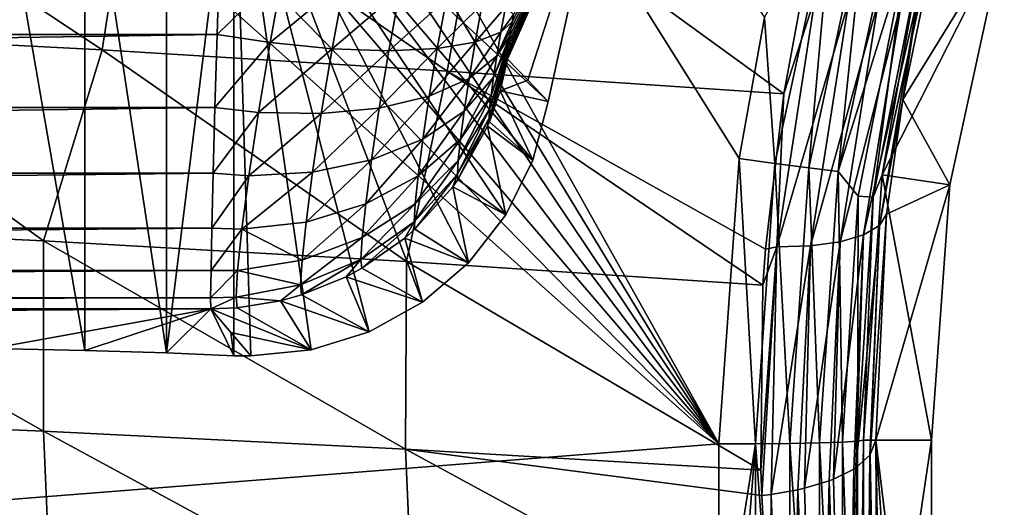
# Model space of a CAD drawing. Header units: metres. Extents: x -109 to 109, y -63 to 140.
# Tile 294 of 480: x 18.43 to 26.6, y 4.74 to 8.79. Entities that reach past the tile are written whole.
import ezdxf

# ---------------------------------------------------------------- set-up
doc = ezdxf.new("R2010")
doc.units = ezdxf.units.M
doc.layers.add('solid_502308_SW0001', color=7, linetype='CONTINUOUS')

msp = doc.modelspace()

# ---------------------------------------------------------------- linework, layer by layer
at = {"layer": 'solid_502308_SW0001'}
for points in [[(10.340969, 28.17944, -17.962326), (10.498093, 29.799944, -18.003954), (24.23427, 5.269184, -17.373793)], [(10.498093, 29.799944, -18.003954), (24.40147, 7.638824, -17.434666), (24.23427, 5.269184, -17.373793)], [(10.498093, 29.799944, -18.003954), (24.612011, 8.81212, -17.464806), (24.40147, 7.638824, -17.434666)], [(9.935133, 26.602522, -17.921816), (10.340969, 28.17944, -17.962326), (24.23427, 5.269184, -17.373793)], [(9.290736, 25.108032, -17.883425), (9.935133, 26.602522, -17.921816), (24.23427, 5.269184, -17.373793)], [(8.423227, 23.731112, -17.848055), (9.290736, 25.108032, -17.883425), (24.23427, 5.269184, -17.373793)], [(7.352897, 22.504335, -17.81654), (8.423227, 23.731112, -17.848055), (24.23427, 5.269184, -17.373793)], [(6.106048, 21.457977, -17.78966), (7.352897, 22.504335, -17.81654), (24.23427, 5.269184, -17.373793)], [(6.106048, 21.457977, -17.78966), (24.23427, 5.269184, -17.373793), (-24.237686, 1.46148, -17.275978)], [(18.196262, 10.502916, -1.791818), (18.972191, 6.046119, -1.320671), (18.195894, 6.062578, -1.792003)], [(18.196262, 10.502916, -1.791818), (18.972641, 10.512795, -1.320373), (18.972191, 6.046119, -1.320671)], [(18.972641, 10.512795, -1.320373), (19.650181, 6.025038, -0.717003), (18.972191, 6.046119, -1.320671)], [(18.972641, 10.512795, -1.320373), (19.650854, 10.525447, -0.716324), (19.650181, 6.025038, -0.717003)], [(20.208324, 10.540458), (20.208324, 6), (19.650181, 6.025038, -0.717003)], [(19.650854, 10.525447, -0.716324), (20.208324, 10.540458), (19.650181, 6.025038, -0.717003)], [(20.348932, 6), (20.208324, 6), (20.208324, 10.540458)], [(20.851301, 6.051015), (20.348932, 6), (20.208324, 10.540458)], [(22.689974, 7.625578), (20.208324, 10.540458), (22.817688, 8.114251)], [(23.307041, 10.33764), (22.817688, 8.114251), (20.208324, 10.540458)], [(22.467024, 7.17314), (20.208324, 10.540458), (22.689974, 7.625578)], [(22.157492, 6.774454), (20.208324, 10.540458), (22.467024, 7.17314)], [(21.774225, 6.446239), (20.208324, 10.540458), (22.157492, 6.774454)], [(21.332651, 6.201712), (20.208324, 10.540458), (21.774225, 6.446239)], [(20.851301, 6.051015), (20.208324, 10.540458), (21.332651, 6.201712)], [(16.224001, 8.691222, 16.635551), (19.11552, 8.541694, 16.308931), (16.43251, 10.323588, 16.865856)], [(19.11552, 8.541694, 16.308931), (19.367168, 10.171321, 16.612806), (16.43251, 10.323588, 16.865856)], [(23.307041, 10.33764), (22.478783, 8.493583, -11.339817), (22.478153, 8.474111, -11.262599)], [(23.307041, 10.33764), (22.478153, 8.474111, -11.262599), (22.479568, 8.465778, -11.182203)], [(23.307041, 10.33764), (22.4814, 8.523242, -11.411699), (22.478783, 8.493583, -11.339817)], [(23.307041, 10.33764), (22.479568, 8.465778, -11.182203), (22.648014, 8.289833, -5.591099)], [(23.307041, 10.33764), (22.485889, 8.561728, -11.47621), (22.4814, 8.523242, -11.411699)], [(23.307041, 10.33764), (22.492071, 8.607463, -11.531947), (22.485889, 8.561728, -11.47621)], [(23.307041, 10.33764), (22.499737, 8.658857, -11.578205), (22.492071, 8.607463, -11.531947)], [(23.307041, 10.33764), (22.508747, 8.714854, -11.614839), (22.499737, 8.658857, -11.578205)], [(23.307041, 10.33764), (22.518887, 8.774041, -11.641505), (22.508747, 8.714854, -11.614839)], [(23.307041, 10.33764), (22.529884, 8.834795, -11.658064), (22.518887, 8.774041, -11.641505)], [(23.307041, 10.33764), (22.648014, 8.289833, -5.591099), (22.817688, 8.114251)], [(19.11552, 8.541694, 16.308931), (21.977892, 8.366802, 15.930319), (19.367168, 10.171321, 16.612806)], [(21.977892, 8.366802, 15.930319), (22.275297, 9.993217, 16.31949), (19.367168, 10.171321, 16.612806)], [(21.977892, 8.366802, 15.930319), (24.772799, 8.17615, 15.508511), (22.275297, 9.993217, 16.31949)], [(24.772799, 8.17615, 15.508511), (24.923447, 8.988998, 15.759519), (22.275297, 9.993217, 16.31949)], [(25.188829, 9.883539, -17.455381), (24.69837, 7.599824, -17.395651), (24.612011, 8.81212, -17.464806)], [(24.980232, 7.562506, -17.280787), (24.69837, 7.599824, -17.395651), (25.188829, 9.883539, -17.455381)], [(25.462484, 9.806396, -17.340513), (24.980232, 7.562506, -17.280787), (25.188829, 9.883539, -17.455381)], [(25.224321, 7.532339, -17.097639), (24.980232, 7.562506, -17.280787), (25.462484, 9.806396, -17.340513)], [(25.699755, 9.741655, -17.157364), (25.224321, 7.532339, -17.097639), (25.462484, 9.806396, -17.340513)], [(25.785141, 9.33479, -16.908072), (25.224321, 7.532339, -17.097639), (25.699755, 9.741655, -17.157364)], [(25.589102, 7.503107, -16.277054), (26.056866, 9.661557, -16.336794), (26.603354, 9.497779)], [(25.9072, 9.309397, -16.627913), (26.056866, 9.661557, -16.336794), (25.589102, 7.503107, -16.277054)], [(25.589102, 7.503107, -16.277054), (26.603354, 9.497779), (26.151529, 7.420859)], [(26.603354, 9.497779), (25.958927, 9.083093, 14.672961), (25.760725, 8.130168, 14.357044)], [(26.151529, 7.420859), (26.603354, 9.497779), (25.760725, 8.130168, 14.357044)], [(25.785141, 9.33479, -16.908072), (25.389654, 7.326826, -16.853121), (25.224321, 7.532339, -17.097639)], [(25.514008, 7.317765, -16.572966), (25.389654, 7.326826, -16.853121), (25.785141, 9.33479, -16.908072)], [(25.9072, 9.309397, -16.627913), (25.514008, 7.317765, -16.572966), (25.785141, 9.33479, -16.908072)], [(20.089565, 9.311624, -14.076515), (-20.089565, 9.311624, -14.076515), (-20.069481, 8.670369, -13.990245)], [(20.069481, 8.670369, -13.990245), (20.089565, 9.311624, -14.076515), (-20.069481, 8.670369, -13.990245)], [(20.621969, 9.209385, -14.014265), (20.089565, 9.311624, -14.076515), (20.069481, 8.670369, -13.990245)], [(25.9072, 9.309397, -16.627913), (25.589102, 7.503107, -16.277054), (25.514008, 7.317765, -16.572966)], [(20.509344, 8.602826, -13.932051), (20.621969, 9.209385, -14.014265), (20.069481, 8.670369, -13.990245)], [(20.509344, 8.602826, -13.932051), (21.129503, 9.115028, -13.835727), (20.621969, 9.209385, -14.014265)], [(21.02494, 8.551906, -13.759027), (21.129503, 9.115028, -13.835727), (20.509344, 8.602826, -13.932051)], [(21.02494, 8.551906, -13.759027), (21.587389, 9.033121, -13.549375), (21.129503, 9.115028, -13.835727)], [(25.88998, 9.00391, 14.954434), (25.760725, 8.130168, 14.357044), (25.958927, 9.083093, 14.672961)], [(21.494917, 8.535197, -13.481159), (21.587389, 9.033121, -13.549375), (21.02494, 8.551906, -13.759027)], [(21.494917, 8.535197, -13.481159), (21.973772, 8.967573, -13.168879), (21.587389, 9.033121, -13.549375)], [(25.88998, 9.00391, 14.954434), (25.754137, 8.958413, 15.220266), (25.435328, 7.00562, 14.551686)], [(25.566135, 7.082993, 14.29074), (25.88998, 9.00391, 14.954434), (25.435328, 7.00562, 14.551686)], [(25.566135, 7.082993, 14.29074), (25.760725, 8.130168, 14.357044), (25.88998, 9.00391, 14.954434)], [(21.896839, 8.553501, -13.111715), (21.973772, 8.967573, -13.168879), (21.494917, 8.535197, -13.481159)], [(21.896839, 8.553501, -13.111715), (22.270203, 8.921513, -12.712403), (21.973772, 8.967573, -13.168879)], [(22.211519, 8.605945, -12.66833), (22.270203, 8.921513, -12.712403), (21.896839, 8.553501, -13.111715)], [(22.211519, 8.605945, -12.66833), (22.462528, 8.897123, -12.201739), (22.270203, 8.921513, -12.712403)], [(24.715185, 6.906404, 15.0596), (25.034464, 8.979848, 15.737992), (24.772799, 8.17615, 15.508511)], [(25.312391, 8.945989, 15.624856), (25.034464, 8.979848, 15.737992), (24.715185, 6.906404, 15.0596)], [(24.995939, 6.914438, 14.948686), (25.312391, 8.945989, 15.624856), (24.715185, 6.906404, 15.0596)], [(25.034464, 8.979848, 15.737992), (24.923447, 8.988998, 15.759519), (24.772799, 8.17615, 15.508511)], [(25.557455, 8.938689, 15.448559), (25.312391, 8.945989, 15.624856), (24.995939, 6.914438, 14.948686)], [(25.241165, 6.948224, 14.77573), (25.557455, 8.938689, 15.448559), (24.995939, 6.914438, 14.948686)], [(25.754137, 8.958413, 15.220266), (25.557455, 8.938689, 15.448559), (25.241165, 6.948224, 14.77573)], [(25.435328, 7.00562, 14.551686), (25.754137, 8.958413, 15.220266), (25.241165, 6.948224, 14.77573)], [(22.423933, 8.690012, -12.172168), (22.462528, 8.897123, -12.201739), (22.211519, 8.605945, -12.66833)], [(22.529884, 8.834795, -11.658064), (22.462528, 8.897123, -12.201739), (22.423933, 8.690012, -12.172168)], [(22.518887, 8.774041, -11.641505), (22.529884, 8.834795, -11.658064), (22.423933, 8.690012, -12.172168)], [(22.518887, 8.774041, -11.641505), (22.423933, 8.690012, -12.172168), (22.390434, 8.492591, -12.095737)], [(22.508747, 8.714854, -11.614839), (22.518887, 8.774041, -11.641505), (22.390434, 8.492591, -12.095737)], [(24.69837, 7.599824, -17.395651), (24.40147, 7.638824, -17.434666), (24.612011, 8.81212, -17.464806)], [(20.069481, 8.670369, -13.990245), (-20.069481, 8.670369, -13.990245), (-20.051683, 8.062531, -13.768484)], [(20.051683, 8.062531, -13.768484), (20.069481, 8.670369, -13.990245), (-20.051683, 8.062531, -13.768484)], [(15.576977, 7.100218, 16.451691), (18.62748, 6.955705, 16.027887), (16.224001, 8.691222, 16.635551)], [(18.62748, 6.955705, 16.027887), (19.11552, 8.541694, 16.308931), (16.224001, 8.691222, 16.635551)], [(20.509344, 8.602826, -13.932051), (20.069481, 8.670369, -13.990245), (20.051683, 8.062531, -13.768484)], [(22.423933, 8.690012, -12.172168), (22.211519, 8.605945, -12.66833), (22.160681, 8.304583, -12.554252)], [(22.390434, 8.492591, -12.095737), (22.423933, 8.690012, -12.172168), (22.160681, 8.304583, -12.554252)], [(22.499737, 8.658857, -11.578205), (22.508747, 8.714854, -11.614839), (22.390434, 8.492591, -12.095737)], [(20.411877, 8.022644, -13.718999), (20.509344, 8.602826, -13.932051), (20.051683, 8.062531, -13.768484)], [(21.02494, 8.551906, -13.759027), (20.509344, 8.602826, -13.932051), (20.411877, 8.022644, -13.718999)], [(22.211519, 8.605945, -12.66833), (21.896839, 8.553501, -13.111715), (21.830242, 8.157741, -12.963661)], [(22.160681, 8.304583, -12.554252), (22.211519, 8.605945, -12.66833), (21.830242, 8.157741, -12.963661)], [(22.492071, 8.607463, -11.531947), (22.363298, 8.314332, -11.975665), (22.343361, 8.163931, -11.817489)], [(22.485889, 8.561728, -11.47621), (22.492071, 8.607463, -11.531947), (22.343361, 8.163931, -11.817489)], [(22.499737, 8.658857, -11.578205), (22.390434, 8.492591, -12.095737), (22.363298, 8.314332, -11.975665)], [(22.492071, 8.607463, -11.531947), (22.499737, 8.658857, -11.578205), (22.363298, 8.314332, -11.975665)], [(18.62748, 6.955705, 16.027887), (21.642588, 6.784461, 15.530437), (19.11552, 8.541694, 16.308931)], [(21.642588, 6.784461, 15.530437), (21.977892, 8.366802, 15.930319), (19.11552, 8.541694, 16.308931)], [(20.934458, 8.013329, -13.560278), (21.02494, 8.551906, -13.759027), (20.411877, 8.022644, -13.718999)], [(21.494917, 8.535197, -13.481159), (21.02494, 8.551906, -13.759027), (20.934458, 8.013329, -13.560278)], [(21.41489, 8.059087, -13.304426), (21.494917, 8.535197, -13.481159), (20.934458, 8.013329, -13.560278)], [(21.896839, 8.553501, -13.111715), (21.494917, 8.535197, -13.481159), (21.41489, 8.059087, -13.304426)], [(21.830242, 8.157741, -12.963661), (21.896839, 8.553501, -13.111715), (21.41489, 8.059087, -13.304426)], [(22.485889, 8.561728, -11.47621), (22.343361, 8.163931, -11.817489), (22.331066, 8.048738, -11.628654)], [(22.4814, 8.523242, -11.411699), (22.485889, 8.561728, -11.47621), (22.331066, 8.048738, -11.628654)], [(22.478783, 8.493583, -11.339817), (22.4814, 8.523242, -11.411699), (22.331066, 8.048738, -11.628654)], [(22.390434, 8.492591, -12.095737), (22.160681, 8.304583, -12.554252), (22.119576, 8.031952, -12.374689)], [(22.363298, 8.314332, -11.975665), (22.390434, 8.492591, -12.095737), (22.119576, 8.031952, -12.374689)], [(22.478783, 8.493583, -11.339817), (22.331066, 8.048738, -11.628654), (22.326521, 7.97434, -11.418153)], [(22.478153, 8.474111, -11.262599), (22.478783, 8.493583, -11.339817), (22.326521, 7.97434, -11.418153)], [(22.478153, 8.474111, -11.262599), (22.326521, 7.97434, -11.418153), (22.329567, 7.94414, -11.196038)], [(22.41877, 8.200891, -11.189693), (22.478153, 8.474111, -11.262599), (22.329567, 7.94414, -11.196038)], [(22.41877, 8.200891, -11.189693), (22.479568, 8.465778, -11.182203), (22.478153, 8.474111, -11.262599)], [(22.648014, 8.289833, -5.591099), (22.479568, 8.465778, -11.182203), (22.41877, 8.200891, -11.189693)], [(21.642588, 6.784461, 15.530437), (24.600048, 6.587315, 14.963712), (21.977892, 8.366802, 15.930319)], [(24.620594, 6.888409, 15.072959), (24.772799, 8.17615, 15.508511), (21.977892, 8.366802, 15.930319)], [(24.600048, 6.587315, 14.963712), (24.620594, 6.888409, 15.072959), (21.977892, 8.366802, 15.930319)], [(22.160681, 8.304583, -12.554252), (21.830242, 8.157741, -12.963661), (21.776432, 7.799412, -12.73041)], [(22.119576, 8.031952, -12.374689), (22.160681, 8.304583, -12.554252), (21.776432, 7.799412, -12.73041)], [(22.363298, 8.314332, -11.975665), (22.119576, 8.031952, -12.374689), (22.089436, 7.801547, -12.137733)], [(22.343361, 8.163931, -11.817489), (22.363298, 8.314332, -11.975665), (22.089436, 7.801547, -12.137733)], [(22.817688, 8.114251), (22.648014, 8.289833, -5.591099), (22.41877, 8.200891, -11.189693)], [(22.689974, 7.625578), (22.41877, 8.200891, -11.189693), (22.329567, 7.94414, -11.196038)], [(22.689974, 7.625578), (22.817688, 8.114251), (22.41877, 8.200891, -11.189693)], [(24.715185, 6.906404, 15.0596), (24.772799, 8.17615, 15.508511), (24.620594, 6.888409, 15.072959)], [(21.830242, 8.157741, -12.963661), (21.41489, 8.059087, -13.304426), (21.350248, 7.62782, -13.025852)], [(21.776432, 7.799412, -12.73041), (21.830242, 8.157741, -12.963661), (21.350248, 7.62782, -13.025852)], [(22.343361, 8.163931, -11.817489), (22.089436, 7.801547, -12.137733), (22.070887, 7.624862, -11.854496)], [(22.331066, 8.048738, -11.628654), (22.343361, 8.163931, -11.817489), (22.070887, 7.624862, -11.854496)], [(25.566135, 7.082993, 14.29074), (25.625469, 7.177479, 14.011773), (25.760725, 8.130168, 14.357044)], [(26.151529, 7.420859), (25.760725, 8.130168, 14.357044), (25.625469, 7.177479, 14.011773)], [(20.051683, 8.062531, -13.768484), (-20.051683, 8.062531, -13.768484), (-20.037088, 7.517795, -13.422681)], [(20.037088, 7.517795, -13.422681), (20.051683, 8.062531, -13.768484), (-20.037088, 7.517795, -13.422681)], [(20.411877, 8.022644, -13.718999), (20.051683, 8.062531, -13.768484), (20.037088, 7.517795, -13.422681)], [(20.333136, 7.496938, -13.383031), (20.411877, 8.022644, -13.718999), (20.037088, 7.517795, -13.422681)], [(20.934458, 8.013329, -13.560278), (20.411877, 8.022644, -13.718999), (20.333136, 7.496938, -13.383031)], [(20.86137, 7.525368, -13.246913), (20.934458, 8.013329, -13.560278), (20.333136, 7.496938, -13.383031)], [(21.41489, 8.059087, -13.304426), (20.934458, 8.013329, -13.560278), (20.86137, 7.525368, -13.246913)], [(21.350248, 7.62782, -13.025852), (21.41489, 8.059087, -13.304426), (20.86137, 7.525368, -13.246913)], [(22.119576, 8.031952, -12.374689), (21.776432, 7.799412, -12.73041), (21.737003, 7.496361, -12.422361)], [(22.089436, 7.801547, -12.137733), (22.119576, 8.031952, -12.374689), (21.737003, 7.496361, -12.422361)], [(22.331066, 8.048738, -11.628654), (22.070887, 7.624862, -11.854496), (22.064043, 7.510687, -11.538542)], [(22.326521, 7.97434, -11.418153), (22.331066, 8.048738, -11.628654), (22.064043, 7.510687, -11.538542)], [(22.326521, 7.97434, -11.418153), (22.064043, 7.510687, -11.538542), (22.068623, 7.464364, -11.205115)], [(22.314463, 7.908069, -11.196854), (22.326521, 7.97434, -11.418153), (22.068623, 7.464364, -11.205115)], [(22.314463, 7.908069, -11.196854), (22.329567, 7.94414, -11.196038), (22.326521, 7.97434, -11.418153)], [(22.689974, 7.625578), (22.329567, 7.94414, -11.196038), (22.314463, 7.908069, -11.196854)], [(22.467024, 7.17314), (22.314463, 7.908069, -11.196854), (22.068623, 7.464364, -11.205115)], [(22.467024, 7.17314), (22.689974, 7.625578), (22.314463, 7.908069, -11.196854)], [(21.776432, 7.799412, -12.73041), (21.350248, 7.62782, -13.025852), (21.302891, 7.262948, -12.657789)], [(21.737003, 7.496361, -12.422361), (21.776432, 7.799412, -12.73041), (21.302891, 7.262948, -12.657789)], [(22.089436, 7.801547, -12.137733), (21.737003, 7.496361, -12.422361), (21.712751, 7.263844, -12.053931)], [(22.070887, 7.624862, -11.854496), (22.089436, 7.801547, -12.137733), (21.712751, 7.263844, -12.053931)], [(21.350248, 7.62782, -13.025852), (20.86137, 7.525368, -13.246913), (20.807821, 7.112451, -12.83278)], [(21.302891, 7.262948, -12.657789), (21.350248, 7.62782, -13.025852), (20.807821, 7.112451, -12.83278)], [(22.070887, 7.624862, -11.854496), (21.712751, 7.263844, -12.053931), (21.703796, 7.113555, -11.642812)], [(22.064043, 7.510687, -11.538542), (22.070887, 7.624862, -11.854496), (21.703796, 7.113555, -11.642812)], [(24.538109, 5.27046, -17.334709), (24.23427, 5.269184, -17.373793), (24.40147, 7.638824, -17.434666)], [(24.69837, 7.599824, -17.395651), (24.538109, 5.27046, -17.334709), (24.40147, 7.638824, -17.434666)], [(20.86137, 7.525368, -13.246913), (20.333136, 7.496938, -13.383031), (20.275427, 7.052043, -12.938966)], [(20.807821, 7.112451, -12.83278), (20.86137, 7.525368, -13.246913), (20.275427, 7.052043, -12.938966)], [(24.822412, 5.273666, -17.219843), (24.538109, 5.27046, -17.334709), (24.69837, 7.599824, -17.395651)], [(24.980232, 7.562506, -17.280787), (24.822412, 5.273666, -17.219843), (24.69837, 7.599824, -17.395651)], [(25.06831, 5.278592, -17.036697), (24.822412, 5.273666, -17.219843), (24.980232, 7.562506, -17.280787)], [(25.224321, 7.532339, -17.097639), (25.06831, 5.278592, -17.036697), (24.980232, 7.562506, -17.280787)], [(25.259743, 5.284915, -16.797228), (25.06831, 5.278592, -17.036697), (25.224321, 7.532339, -17.097639)], [(25.389654, 7.326826, -16.853121), (25.259743, 5.284915, -16.797228), (25.224321, 7.532339, -17.097639)], [(20.037088, 7.517795, -13.422681), (-20.037088, 7.517795, -13.422681), (-20.026165, 7.060392, -12.969369)], [(20.026165, 7.060392, -12.969369), (20.037088, 7.517795, -13.422681), (-20.026165, 7.060392, -12.969369)], [(20.333136, 7.496938, -13.383031), (20.037088, 7.517795, -13.422681), (20.026165, 7.060392, -12.969369)], [(20.275427, 7.052043, -12.938966), (20.333136, 7.496938, -13.383031), (20.026165, 7.060392, -12.969369)], [(21.737003, 7.496361, -12.422361), (21.302891, 7.262948, -12.657789), (21.273758, 6.982922, -12.217443)], [(21.712751, 7.263844, -12.053931), (21.737003, 7.496361, -12.422361), (21.273758, 6.982922, -12.217443)], [(22.064043, 7.510687, -11.538542), (21.703796, 7.113555, -11.642812), (21.709743, 7.052591, -11.208936)], [(22.024927, 7.403481, -11.205956), (22.064043, 7.510687, -11.538542), (21.709743, 7.052591, -11.208936)], [(22.024927, 7.403481, -11.205956), (22.068623, 7.464364, -11.205115), (22.064043, 7.510687, -11.538542)], [(22.467024, 7.17314), (22.068623, 7.464364, -11.205115), (22.024927, 7.403481, -11.205956)], [(25.589102, 7.503107, -16.277054), (25.999817, 5.3), (25.43354, 5.3, -16.216068)], [(25.514008, 7.317765, -16.572966), (25.589102, 7.503107, -16.277054), (25.43354, 5.3, -16.216068)], [(25.589102, 7.503107, -16.277054), (26.151529, 7.420859), (25.999817, 5.3)], [(22.157492, 6.774454), (22.024927, 7.403481, -11.205956), (21.709743, 7.052591, -11.208936)], [(22.157492, 6.774454), (22.467024, 7.17314), (22.024927, 7.403481, -11.205956)], [(26.151529, 7.420859), (25.537907, 5.3, 13.227395), (25.999817, 5.3)], [(26.151529, 7.420859), (25.625469, 7.177479, 14.011773), (25.537907, 5.3, 13.227395)], [(25.384212, 5.292223, -16.517075), (25.259743, 5.284915, -16.797228), (25.389654, 7.326826, -16.853121)], [(25.514008, 7.317765, -16.572966), (25.384212, 5.292223, -16.517075), (25.389654, 7.326826, -16.853121)], [(25.514008, 7.317765, -16.572966), (25.43354, 5.3, -16.216068), (25.384212, 5.292223, -16.517075)], [(21.302891, 7.262948, -12.657789), (20.807821, 7.112451, -12.83278), (20.774862, 6.795507, -12.337228)], [(21.273758, 6.982922, -12.217443), (21.302891, 7.262948, -12.657789), (20.774862, 6.795507, -12.337228)], [(21.712751, 7.263844, -12.053931), (21.273758, 6.982922, -12.217443), (21.262978, 6.801906, -11.725989)], [(21.703796, 7.113555, -11.642812), (21.712751, 7.263844, -12.053931), (21.262978, 6.801906, -11.725989)], [(20.774862, 6.795507, -12.337228), (20.807821, 7.112451, -12.83278), (20.275427, 7.052043, -12.938966)], [(21.703796, 7.113555, -11.642812), (21.262978, 6.801906, -11.725989), (21.270058, 6.728482, -11.207316)], [(21.626642, 6.979347, -11.209048), (21.703796, 7.113555, -11.642812), (21.270058, 6.728482, -11.207316)], [(21.626642, 6.979347, -11.209048), (21.709743, 7.052591, -11.208936), (21.703796, 7.113555, -11.642812)], [(25.490772, 5.18274, 13.49999), (25.537907, 5.3, 13.227395), (25.625469, 7.177479, 14.011773)], [(25.566135, 7.082993, 14.29074), (25.490772, 5.18274, 13.49999), (25.625469, 7.177479, 14.011773)], [(20.026165, 7.060392, -12.969369), (-20.026165, 7.060392, -12.969369), (-20.019054, 6.709784, -12.427914)], [(20.019054, 6.709784, -12.427914), (20.026165, 7.060392, -12.969369), (-20.019054, 6.709784, -12.427914)], [(15.576977, 7.100218, 16.451691), (15.583153, 5.501482, 16.185589), (18.628225, 5.374856, 15.664729)], [(15.576977, 7.100218, 16.451691), (18.628225, 5.374856, 15.664729), (18.62748, 6.955705, 16.027887)], [(20.275427, 7.052043, -12.938966), (20.026165, 7.060392, -12.969369), (20.019054, 6.709784, -12.427914)], [(20.239882, 6.710536, -12.407546), (20.275427, 7.052043, -12.938966), (20.019054, 6.709784, -12.427914)], [(20.774862, 6.795507, -12.337228), (20.275427, 7.052043, -12.938966), (20.239882, 6.710536, -12.407546)], [(22.157492, 6.774454), (21.709743, 7.052591, -11.208936), (21.626642, 6.979347, -11.209048)], [(25.566135, 7.082993, 14.29074), (25.370605, 5.072309, 13.754066), (25.485893, 5.176257, 13.514983)], [(25.566135, 7.082993, 14.29074), (25.435328, 7.00562, 14.551686), (25.370605, 5.072309, 13.754066)], [(25.566135, 7.082993, 14.29074), (25.485893, 5.176257, 13.514983), (25.490772, 5.18274, 13.49999)], [(18.62748, 6.955705, 16.027887), (18.628225, 5.374856, 15.664729), (21.634268, 5.224802, 15.053389)], [(18.62748, 6.955705, 16.027887), (21.634268, 5.224802, 15.053389), (21.642588, 6.784461, 15.530437)], [(21.273758, 6.982922, -12.217443), (20.774862, 6.795507, -12.337228), (20.76263, 6.590615, -11.784105)], [(21.262978, 6.801906, -11.725989), (21.273758, 6.982922, -12.217443), (20.76263, 6.590615, -11.784105)], [(21.774225, 6.446239), (21.626642, 6.979347, -11.209048), (21.270058, 6.728482, -11.207316)], [(21.774225, 6.446239), (22.157492, 6.774454), (21.626642, 6.979347, -11.209048)], [(25.241165, 6.948224, 14.77573), (24.945972, 4.900784, 14.140396), (25.150326, 4.962789, 14.002517)], [(25.241165, 6.948224, 14.77573), (24.995939, 6.914438, 14.948686), (24.945972, 4.900784, 14.140396)], [(25.241165, 6.948224, 14.77573), (25.150326, 4.962789, 14.002517), (25.185089, 4.976297, 13.972138)], [(25.435328, 7.00562, 14.551686), (25.185089, 4.976297, 13.972138), (25.353607, 5.06117, 13.779525)], [(25.435328, 7.00562, 14.551686), (25.241165, 6.948224, 14.77573), (25.185089, 4.976297, 13.972138)], [(25.435328, 7.00562, 14.551686), (25.353607, 5.06117, 13.779525), (25.370605, 5.072309, 13.754066)], [(24.715185, 6.906404, 15.0596), (24.582693, 5.051347, 14.355662), (24.591894, 4.84202, 14.265795)], [(24.715185, 6.906404, 15.0596), (24.600048, 6.587315, 14.963712), (24.582693, 5.051347, 14.355662)], [(24.715185, 6.906404, 15.0596), (24.591894, 4.84202, 14.265795), (24.668396, 4.850554, 14.248185)], [(24.715185, 6.906404, 15.0596), (24.620594, 6.888409, 15.072959), (24.600048, 6.587315, 14.963712)], [(24.995939, 6.914438, 14.948686), (24.668396, 4.850554, 14.248185), (24.890266, 4.887997, 14.168359)], [(24.995939, 6.914438, 14.948686), (24.715185, 6.906404, 15.0596), (24.668396, 4.850554, 14.248185)], [(24.995939, 6.914438, 14.948686), (24.890266, 4.887997, 14.168359), (24.945972, 4.900784, 14.140396)], [(20.76263, 6.590615, -11.784105), (20.774862, 6.795507, -12.337228), (20.239882, 6.710536, -12.407546)], [(21.262978, 6.801906, -11.725989), (20.76263, 6.590615, -11.784105), (20.770555, 6.507511, -11.200335)], [(21.141176, 6.658646, -11.205963), (21.262978, 6.801906, -11.725989), (20.770555, 6.507511, -11.200335)], [(21.141176, 6.658646, -11.205963), (21.270058, 6.728482, -11.207316), (21.262978, 6.801906, -11.725989)], [(21.642588, 6.784461, 15.530437), (21.634268, 5.224802, 15.053389), (24.582693, 5.051347, 14.355662)], [(21.642588, 6.784461, 15.530437), (24.582693, 5.051347, 14.355662), (24.600048, 6.587315, 14.963712)], [(20.019054, 6.709784, -12.427914), (-20.019054, 6.709784, -12.427914), (-20.016064, 6.4826, -11.822351)], [(20.016064, 6.4826, -11.822351), (20.019054, 6.709784, -12.427914), (-20.016064, 6.4826, -11.822351)], [(20.239882, 6.710536, -12.407546), (20.019054, 6.709784, -12.427914), (20.016064, 6.4826, -11.822351)], [(20.226645, 6.489765, -11.814359), (20.239882, 6.710536, -12.407546), (20.016064, 6.4826, -11.822351)], [(20.76263, 6.590615, -11.784105), (20.239882, 6.710536, -12.407546), (20.226645, 6.489765, -11.814359)], [(21.774225, 6.446239), (21.270058, 6.728482, -11.207316), (21.141176, 6.658646, -11.205963)], [(21.332651, 6.201712), (21.141176, 6.658646, -11.205963), (20.770555, 6.507511, -11.200335)], [(21.332651, 6.201712), (21.774225, 6.446239), (21.141176, 6.658646, -11.205963)], [(20.594826, 6.458752, -11.196866), (20.76263, 6.590615, -11.784105), (20.226645, 6.489765, -11.814359)], [(20.594826, 6.458752, -11.196866), (20.770555, 6.507511, -11.200335), (20.76263, 6.590615, -11.784105)], [(20.016064, 6.4826, -11.822351), (-20.017191, 6.390491, -11.182203), (20.017191, 6.390491, -11.182203)], [(20.016064, 6.4826, -11.822351), (-20.016064, 6.4826, -11.822351), (-20.017191, 6.390491, -11.182203)], [(20.226645, 6.489765, -11.814359), (20.016064, 6.4826, -11.822351), (20.017191, 6.390491, -11.182203)], [(20.235083, 6.400232, -11.188313), (20.226645, 6.489765, -11.814359), (20.017191, 6.390491, -11.182203)], [(20.594826, 6.458752, -11.196866), (20.226645, 6.489765, -11.814359), (20.235083, 6.400232, -11.188313)], [(20.851301, 6.051015), (20.594826, 6.458752, -11.196866), (20.235083, 6.400232, -11.188313)], [(21.332651, 6.201712), (20.770555, 6.507511, -11.200335), (20.594826, 6.458752, -11.196866)], [(20.851301, 6.051015), (21.332651, 6.201712), (20.594826, 6.458752, -11.196866)], [(0.900671, 6.306068, -8.764635), (20.017191, 6.390491, -11.182203), (-20.017191, 6.390491, -11.182203)], [(0.900671, 6.306068, -8.764635), (2.680897, 6.296238, -8.483146), (20.017191, 6.390491, -11.182203)], [(2.680897, 6.296238, -8.483146), (4.395939, 6.276804, -7.926626), (20.017191, 6.390491, -11.182203)], [(4.395939, 6.276804, -7.926626), (18.195894, 6.062578, -1.792003), (20.017191, 6.390491, -11.182203)], [(20.017191, 6.390491, -11.182203), (18.195894, 6.062578, -1.792003), (18.972191, 6.046119, -1.320671)], [(20.017191, 6.390491, -11.182203), (18.972191, 6.046119, -1.320671), (19.650181, 6.025038, -0.717003)], [(20.017191, 6.390491, -11.182203), (19.650181, 6.025038, -0.717003), (20.208324, 6)], [(20.851301, 6.051015), (20.235083, 6.400232, -11.188313), (20.017191, 6.390491, -11.182203)], [(20.183058, 6.19447, -5.568889), (20.017191, 6.390491, -11.182203), (20.208324, 6)], [(20.851301, 6.051015), (20.017191, 6.390491, -11.182203), (20.183058, 6.19447, -5.568889)], [(20.348932, 6), (20.183058, 6.19447, -5.568889), (20.208324, 6)], [(20.851301, 6.051015), (20.183058, 6.19447, -5.568889), (20.348932, 6)], [(18.693966, 3.825813, 15.268251), (18.628225, 5.374856, 15.664729), (15.583153, 5.501482, 16.185589)], [(15.643957, 3.924806, 15.896204), (18.693966, 3.825813, 15.268251), (15.583153, 5.501482, 16.185589)], [(21.701002, 3.708484, 14.531269), (21.634268, 5.224802, 15.053389), (18.628225, 5.374856, 15.664729)], [(18.693966, 3.825813, 15.268251), (21.701002, 3.708484, 14.531269), (18.628225, 5.374856, 15.664729)], [(24.23427, 5.269184, -17.373793), (24.235979, 3.365574, -17.32489), (-24.237686, 1.46148, -17.275978)], [(24.538109, 5.27046, -17.334709), (24.235979, 3.365574, -17.32489), (24.23427, 5.269184, -17.373793)], [(24.538109, 5.27046, -17.334709), (24.237686, 1.46148, -17.275978), (24.235979, 3.365574, -17.32489)], [(24.541515, 1.470241, -17.237087), (24.237686, 1.46148, -17.275978), (24.538109, 5.27046, -17.334709)], [(24.825552, 1.473361, -17.12237), (24.538109, 5.27046, -17.334709), (24.822412, 5.273666, -17.219843)], [(24.825552, 1.473361, -17.12237), (24.541515, 1.470241, -17.237087), (24.538109, 5.27046, -17.334709)], [(25.071276, 1.478206, -16.939499), (24.822412, 5.273666, -17.219843), (25.06831, 5.278592, -17.036697)], [(25.071276, 1.478206, -16.939499), (24.825552, 1.473361, -17.12237), (24.822412, 5.273666, -17.219843)], [(25.262672, 1.484462, -16.700388), (25.06831, 5.278592, -17.036697), (25.259743, 5.284915, -16.797228)], [(25.262672, 1.484462, -16.700388), (25.071276, 1.478206, -16.939499), (25.06831, 5.278592, -17.036697)], [(25.38727, 1.491705, -16.420624), (25.259743, 5.284915, -16.797228), (25.384212, 5.292223, -16.517075)], [(25.38727, 1.491705, -16.420624), (25.262672, 1.484462, -16.700388), (25.259743, 5.284915, -16.797228)], [(25.38727, 1.491705, -16.420624), (25.384212, 5.292223, -16.517075), (25.43354, 5.3, -16.216068)], [(25.38727, 1.491705, -16.420624), (25.43354, 5.3, -16.216068), (25.436949, 1.5, -16.11845)], [(25.43354, 5.3, -16.216068), (25.999817, 5.3), (25.436949, 1.5, -16.11845)], [(25.436949, 1.5, -16.11845), (25.999817, 5.3), (25.999817, 1.5)], [(25.490772, 5.18274, 13.49999), (25.559649, 1.363933, 11.626788), (25.537907, 5.3, 13.227395)], [(25.537907, 5.3, 13.227395), (25.80114, 1.5, 5.689363), (25.999817, 1.5)], [(25.999817, 5.3), (25.537907, 5.3, 13.227395), (25.999817, 1.5)], [(25.537907, 5.3, 13.227395), (25.602465, 1.5, 11.378668), (25.80114, 1.5, 5.689363)], [(25.559649, 1.363933, 11.626788), (25.602465, 1.5, 11.378668), (25.537907, 5.3, 13.227395)], [(24.591894, 4.84202, 14.265795), (24.582693, 5.051347, 14.355662), (21.634268, 5.224802, 15.053389)], [(24.656395, 3.581079, 13.690994), (24.591894, 4.84202, 14.265795), (21.634268, 5.224802, 15.053389)], [(21.701002, 3.708484, 14.531269), (24.656395, 3.581079, 13.690994), (21.634268, 5.224802, 15.053389)], [(25.485893, 5.176257, 13.514983), (25.370605, 5.072309, 13.754066), (25.451145, 1.235305, 11.858072)], [(25.485893, 5.176257, 13.514983), (25.451145, 1.235305, 11.858072), (25.559649, 1.363933, 11.626788)], [(25.490772, 5.18274, 13.49999), (25.485893, 5.176257, 13.514983), (25.559649, 1.363933, 11.626788)], [(25.370605, 5.072309, 13.754066), (25.353607, 5.06117, 13.779525), (25.451145, 1.235305, 11.858072)], [(25.353607, 5.06117, 13.779525), (25.185089, 4.976297, 13.972138), (25.283083, 1.121728, 12.059771)], [(25.353607, 5.06117, 13.779525), (25.283083, 1.121728, 12.059771), (25.451145, 1.235305, 11.858072)], [(25.150326, 4.962789, 14.002517), (24.945972, 4.900784, 14.140396), (25.065128, 1.029704, 12.220338)], [(25.150326, 4.962789, 14.002517), (25.065128, 1.029704, 12.220338), (25.283083, 1.121728, 12.059771)], [(25.185089, 4.976297, 13.972138), (25.150326, 4.962789, 14.002517), (25.283083, 1.121728, 12.059771)], [(24.668396, 4.850554, 14.248185), (24.591894, 4.84202, 14.265795), (24.656395, 3.581079, 13.690994)], [(24.668396, 4.850554, 14.248185), (24.656395, 3.581079, 13.690994), (24.695118, 2.87811, 13.348413)], [(24.890266, 4.887997, 14.168359), (24.668396, 4.850554, 14.248185), (24.809786, 0.96993, 12.334595)], [(24.668396, 4.850554, 14.248185), (24.736145, 2.167572, 12.985332), (24.809786, 0.96993, 12.334595)], [(24.668396, 4.850554, 14.248185), (24.695118, 2.87811, 13.348413), (24.736145, 2.167572, 12.985332)], [(24.890266, 4.887997, 14.168359), (24.809786, 0.96993, 12.334595), (25.065128, 1.029704, 12.220338)], [(24.945972, 4.900784, 14.140396), (24.890266, 4.887997, 14.168359), (25.065128, 1.029704, 12.220338)]]:
    msp.add_3dface(points, dxfattribs=at)

doc.saveas('drawing.dxf')
